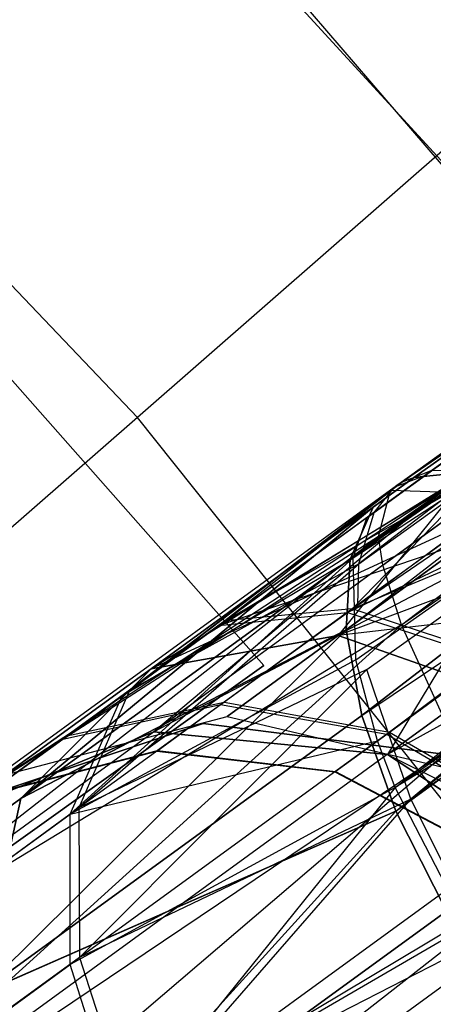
# Model space of a CAD drawing. Extents: x 0.3 to 7.1, y -3.38 to 3.38.
# Tile 530 of 604: x 4.87 to 4.95, y 0.93 to 1.13. Entities that reach past the tile are written whole.
import ezdxf

# ---------------------------------------------------------------- set-up
doc = ezdxf.new("R2010")
doc.units = 0
doc.header["$LTSCALE"] = 2.54
doc.layers.get('0').update_dxf_attribs({"linetype": 'CONTINUOUS'})

# ---------------------------------------------------------------- blocks, each defined once
blk = doc.blocks.new('SINGLES_AVVSTL_STL')
at = {"color": 0}
for p, q in [((4.94845, 1.03245, 20.17442), (5.42153, 1.36903, 19.84305)), ((4.94845, 1.03245, 20.17442), (5.42153, 1.36903, 19.84305)), ((5.42153, 1.36903, 20.84582), (4.94845, 1.03245, 20.51445)), ((5.42153, 1.36903, 20.84582), (4.94845, 1.03245, 20.51445)), ((4.93468, 1.00146, 20.11213), (5.39437, 1.35643, 19.8057)), ((4.93468, 1.00146, 20.11213), (5.39437, 1.35643, 19.8057)), ((4.93546, 1.01588, 20.13144), (5.39437, 1.35643, 19.8057)), ((4.93546, 1.01588, 20.13144), (5.39437, 1.35643, 19.8057)), ((5.39437, 1.35643, 20.88316), (4.93546, 1.01588, 20.55742)), ((5.39437, 1.35643, 20.88316), (4.93546, 1.01588, 20.55742)), ((4.94014, 1.02641, 20.15262), (5.39437, 1.35643, 19.8057)), ((4.94014, 1.02641, 20.53625), (5.39437, 1.35643, 20.88316)), ((4.94014, 1.02641, 20.15262), (5.39437, 1.35643, 19.8057)), ((4.94014, 1.02641, 20.53625), (5.39437, 1.35643, 20.88316)), ((4.94845, 1.03245, 20.17442), (5.39437, 1.35643, 19.8057)), ((4.94845, 1.03245, 20.51445), (5.39437, 1.35643, 20.88316)), ((4.94845, 1.03245, 20.17442), (5.39437, 1.35643, 19.8057)), ((4.94845, 1.03245, 20.51445), (5.39437, 1.35643, 20.88316)), ((5.41228, 1.35529, 54.24738), (4.95086, 1.03299, 54.5569)), ((5.41228, 1.35529, 54.24738), (4.95086, 1.03299, 54.5569)), ((4.94298, 1.02933, 54.53752), (5.38973, 1.35251, 54.22159)), ((4.94298, 1.02933, 54.53752), (5.38973, 1.35251, 54.22159)), ((4.94387, 1.03002, 54.54008), (5.38973, 1.35251, 54.22159)), ((4.94387, 1.03002, 54.54008), (5.38973, 1.35251, 54.22159)), ((5.38973, 1.35251, 54.22159), (4.9448, 1.03065, 54.54262)), ((5.38973, 1.35251, 54.22159), (4.9448, 1.03065, 54.54262)), ((5.38973, 1.35251, 54.22159), (4.95086, 1.03299, 54.5569)), ((5.38973, 1.35251, 54.22159), (4.95086, 1.03299, 54.5569)), ((4.9437, 1.02989, 61.42377), (5.37539, 1.34209, 61.11979)), ((4.9437, 1.02989, 61.42377), (5.37539, 1.34209, 61.11979)), ((4.93605, 1.0161, 54.50723), (5.37466, 1.34156, 54.19742)), ((4.93605, 1.0161, 54.50723), (5.37466, 1.34156, 54.19742)), ((4.93887, 1.02428, 54.52325), (5.37466, 1.34156, 54.19742)), ((4.93887, 1.02428, 54.52325), (5.37466, 1.34156, 54.19742)), ((4.94298, 1.02933, 54.53752), (5.37466, 1.34156, 54.19742)), ((4.94298, 1.02933, 54.53752), (5.37466, 1.34156, 54.19742)), ((4.937, 1.00651, 54.95919), (5.38369, 1.33555, 55.29501)), ((4.937, 1.00651, 54.95919), (5.38369, 1.33555, 55.29501)), ((4.93722, 1.01492, 54.94752), (5.38369, 1.33555, 55.29501)), ((4.93722, 1.01492, 54.94752), (5.38369, 1.33555, 55.29501)), ((5.36046, 1.33125, 61.09548), (4.9437, 1.02989, 61.42377)), ((5.36046, 1.33125, 61.09548), (4.9437, 1.02989, 61.42377)), ((4.93468, 1.00146, 20.11213), (5.38197, 1.32644, 19.77053)), ((4.93468, 1.00146, 20.11213), (5.38197, 1.32644, 19.77053)), ((4.93468, 1.00146, 20.57673), (5.38197, 1.32644, 20.91834)), ((4.93468, 1.00146, 20.57673), (5.38197, 1.32644, 20.91834)), ((4.93546, 1.01588, 20.55742), (5.38197, 1.32644, 20.91834)), ((4.93546, 1.01588, 20.55742), (5.38197, 1.32644, 20.91834)), ((4.93785, 0.98401, 20.09581), (5.38197, 1.32644, 19.77053)), ((4.93785, 0.98401, 20.09581), (5.38197, 1.32644, 19.77053)), ((5.38197, 1.32644, 20.91834), (4.93785, 0.98401, 20.59306)), ((5.38197, 1.32644, 20.91834), (4.93785, 0.98401, 20.59306)), ((4.94479, 0.96453, 20.08342), (5.38197, 1.32644, 19.77053)), ((4.94479, 0.96453, 20.08342), (5.38197, 1.32644, 19.77053)), ((5.36533, 1.3222, 54.17286), (4.93605, 1.0161, 54.50723)), ((5.36533, 1.3222, 54.17286), (4.93605, 1.0161, 54.50723)), ((5.35128, 1.312, 61.07078), (4.94121, 1.02045, 61.3901)), ((5.35128, 1.312, 61.07078), (4.94121, 1.02045, 61.3901)), ((4.94215, 1.01463, 61.37828), (5.35128, 1.312, 61.07078)), ((4.94215, 1.01463, 61.37828), (5.35128, 1.312, 61.07078)), ((5.35128, 1.312, 61.07078), (4.9437, 1.02989, 61.42377)), ((5.35128, 1.312, 61.07078), (4.9437, 1.02989, 61.42377)), ((4.94595, 1.0025, 61.36034), (5.35128, 1.312, 61.07078)), ((4.94595, 1.0025, 61.36034), (5.35128, 1.312, 61.07078)), ((4.937, 1.00651, 54.95919), (5.38228, 1.30922, 55.31614)), ((4.937, 1.00651, 54.95919), (5.38228, 1.30922, 55.31614)), ((4.93886, 0.99338, 54.97326), (5.38228, 1.30922, 55.31614)), ((4.93886, 0.99338, 54.97326), (5.38228, 1.30922, 55.31614)), ((5.38228, 1.30922, 55.31614), (4.94784, 0.96696, 54.99196)), ((5.38228, 1.30922, 55.31614), (4.94784, 0.96696, 54.99196)), ((4.93605, 1.0161, 54.50723), (5.36408, 1.296, 54.15157)), ((4.93605, 1.0161, 54.50723), (5.36408, 1.296, 54.15157)), ((4.93664, 0.99534, 54.48084), (5.36408, 1.296, 54.15157)), ((4.93664, 0.99534, 54.48084), (5.36408, 1.296, 54.15157)), ((4.94104, 0.97885, 54.46711), (5.36408, 1.296, 54.15157)), ((4.94104, 0.97885, 54.46711), (5.36408, 1.296, 54.15157)), ((4.94465, 0.96936, 54.46114), (5.36408, 1.296, 54.15157)), ((4.94465, 0.96936, 54.46114), (5.36408, 1.296, 54.15157)), ((4.93785, 0.98401, 20.59306), (5.38715, 1.28592, 20.94329)), ((4.93785, 0.98401, 20.59306), (5.38715, 1.28592, 20.94329)), ((4.94479, 0.96453, 20.08342), (5.38715, 1.28592, 19.74558)), ((4.94479, 0.96453, 20.08342), (5.38715, 1.28592, 19.74558)), ((4.94479, 0.96453, 20.60545), (5.38715, 1.28592, 20.94329)), ((4.94479, 0.96453, 20.60545), (5.38715, 1.28592, 20.94329)), ((4.94595, 1.0025, 61.36034), (5.35017, 1.2859, 61.04937)), ((4.94595, 1.0025, 61.36034), (5.35017, 1.2859, 61.04937)), ((4.94784, 0.96696, 54.99196), (5.38946, 1.28002, 55.33057)), ((4.94784, 0.96696, 54.99196), (5.38946, 1.28002, 55.33057)), ((4.94465, 0.96936, 54.46114), (5.37138, 1.26688, 54.13703)), ((4.94465, 0.96936, 54.46114), (5.37138, 1.26688, 54.13703)), ((5.38642, 1.23768, 54.13054), (4.94465, 0.96936, 54.46114)), ((5.38642, 1.23768, 54.13054), (4.94465, 0.96936, 54.46114)), ((4.94447, 1.03042, 54.91328), (5.18095, 1.20082, 55.0507)), ((4.94447, 1.03042, 54.91328), (5.18095, 1.20082, 55.0507)), ((4.94527, 1.03104, 54.91094), (5.18095, 1.20082, 55.0507)), ((4.94527, 1.03104, 54.91094), (5.18095, 1.20082, 55.0507)), ((4.94611, 1.03161, 54.90861), (5.18095, 1.20082, 55.0507)), ((4.94611, 1.03161, 54.90861), (5.18095, 1.20082, 55.0507)), ((5.18095, 1.20082, 55.0507), (4.95221, 1.03397, 54.89408)), ((5.18095, 1.20082, 55.0507), (4.95221, 1.03397, 54.89408)), ((5.16804, 1.19144, 55.07672), (4.93722, 1.01492, 54.94752)), ((5.16804, 1.19144, 55.07672), (4.93722, 1.01492, 54.94752)), ((4.94033, 1.02534, 54.92779), (5.16804, 1.19144, 55.07672)), ((4.94033, 1.02534, 54.92779), (5.16804, 1.19144, 55.07672)), ((4.94447, 1.03042, 54.91328), (5.16804, 1.19144, 55.07672)), ((4.94447, 1.03042, 54.91328), (5.16804, 1.19144, 55.07672)), ((4.87717, 1.18087, 61.88777), (4.97559, 1.07346, 61.88777)), ((4.87717, 1.18087, 61.88777), (4.97559, 1.07346, 61.88777)), ((4.89209, 1.04473, 5.1494), (4.79362, 1.14771, 5.1494)), ((4.89209, 1.04473, 5.1494), (4.79362, 1.14771, 5.1494)), ((5.01012, 1.14785, 4.98093), (4.89209, 1.04473, 5.1494)), ((5.01012, 1.14785, 4.98093), (4.89209, 1.04473, 5.1494)), ((5.00833, 1.03318, 61.96777), (4.91466, 1.14215, 61.96777)), ((5.00833, 1.03318, 61.96777), (4.91466, 1.14215, 61.96777)), ((4.91787, 0.99418, 54.63894), (4.83193, 1.09131, 54.63894)), ((4.83193, 1.09131, 54.83894), (4.91787, 0.99418, 54.83894)), ((4.83193, 1.09131, 54.83894), (4.91787, 0.99418, 54.83894)), ((4.91787, 0.99418, 54.63894), (4.83193, 1.09131, 54.63894)), ((4.91787, 0.99417, 20.27364), (4.83193, 1.09131, 20.27364)), ((4.83193, 1.09131, 20.47364), (4.91787, 0.99417, 20.47364)), ((4.83193, 1.09131, 20.47364), (4.91787, 0.99417, 20.47364)), ((4.91787, 0.99417, 20.27364), (4.83193, 1.09131, 20.27364)), ((4.89209, 1.04473, 5.1494), (4.76413, 0.93294, 5.30457)), ((4.89209, 1.04473, 5.1494), (4.76413, 0.93294, 5.30457)), ((4.98092, 0.93333, 5.1494), (4.89209, 1.04473, 5.1494)), ((4.98092, 0.93333, 5.1494), (4.89209, 1.04473, 5.1494)), ((4.95086, 1.03299, 54.5569), (4.88896, 0.98802, 54.56178)), ((4.95086, 1.03299, 54.5569), (4.88896, 0.98802, 54.56178)), ((4.95992, 1.03365, 20.1956), (4.89488, 0.99352, 20.22652)), ((4.95992, 1.03365, 20.1956), (4.89488, 0.99352, 20.22652)), ((4.95992, 1.03365, 20.49327), (4.89488, 0.99352, 20.46236)), ((4.95992, 1.03365, 20.49327), (4.89488, 0.99352, 20.46236)), ((4.95949, 1.03313, 54.57294), (4.90869, 1.00236, 54.58928)), ((4.95949, 1.03313, 54.57294), (4.90869, 1.00236, 54.58928)), ((4.95086, 1.03299, 54.5569), (4.90869, 1.00236, 54.58928)), ((4.95086, 1.03299, 54.5569), (4.90869, 1.00236, 54.58928)), ((4.95221, 1.03397, 54.89408), (4.90994, 1.00326, 54.86239)), ((4.95221, 1.03397, 54.89408), (4.90994, 1.00326, 54.86239)), ((4.90994, 1.00326, 54.86239), (4.96304, 1.03368, 54.87433)), ((4.90994, 1.00326, 54.86239), (4.96304, 1.03368, 54.87433)), ((4.95992, 1.03365, 20.49327), (4.93305, 1.00028, 20.43428)), ((4.95992, 1.03365, 20.49327), (4.93305, 1.00028, 20.43428)), ((4.96304, 1.03368, 54.87433), (4.9359, 1.00572, 54.8365)), ((4.96304, 1.03368, 54.87433), (4.9359, 1.00572, 54.8365)), ((4.9448, 1.03065, 54.54262), (4.95086, 1.03299, 54.5569)), ((4.9448, 1.03065, 54.54262), (4.95086, 1.03299, 54.5569)), ((4.94611, 1.03161, 54.90861), (4.95221, 1.03397, 54.89408)), ((4.94611, 1.03161, 54.90861), (4.95221, 1.03397, 54.89408)), ((4.95992, 1.03365, 20.1956), (4.94845, 1.03245, 20.17442)), ((4.94845, 1.03245, 20.51445), (4.95992, 1.03365, 20.49327)), ((4.95992, 1.03365, 20.1956), (4.94845, 1.03245, 20.17442)), ((4.94845, 1.03245, 20.51445), (4.95992, 1.03365, 20.49327)), ((4.95221, 1.03397, 54.89408), (4.96304, 1.03368, 54.87433)), ((4.95221, 1.03397, 54.89408), (4.96304, 1.03368, 54.87433)), ((4.94611, 1.03161, 54.90861), (4.89047, 0.98912, 54.89016)), ((4.94611, 1.03161, 54.90861), (4.89047, 0.98912, 54.89016)), ((4.94527, 1.03104, 54.91094), (4.89047, 0.98912, 54.89016)), ((4.94527, 1.03104, 54.91094), (4.89047, 0.98912, 54.89016)), ((4.89488, 0.99352, 20.22652), (4.94845, 1.03245, 20.17442)), ((4.89488, 0.99352, 20.22652), (4.94845, 1.03245, 20.17442)), ((4.94845, 1.03245, 20.51445), (4.89488, 0.99352, 20.46236)), ((4.94845, 1.03245, 20.51445), (4.89488, 0.99352, 20.46236)), ((4.94611, 1.03161, 54.90861), (4.90994, 1.00326, 54.86239)), ((4.94611, 1.03161, 54.90861), (4.90994, 1.00326, 54.86239)), ((4.97107, 1.03127, 54.86264), (4.9359, 1.00572, 54.8365)), ((4.97107, 1.03127, 54.86264), (4.9359, 1.00572, 54.8365)), ((4.94447, 1.03042, 54.91328), (4.94527, 1.03104, 54.91094)), ((4.94447, 1.03042, 54.91328), (4.94527, 1.03104, 54.91094)), ((4.94527, 1.03104, 54.91094), (4.94611, 1.03161, 54.90861)), ((4.94527, 1.03104, 54.91094), (4.94611, 1.03161, 54.90861)), ((4.9437, 1.02989, 61.42377), (4.85108, 0.96261, 61.42473)), ((4.9437, 1.02989, 61.42377), (4.85108, 0.96261, 61.42473)), ((4.95377, 1.02957, 61.45933), (4.85108, 0.96261, 61.42473)), ((4.95377, 1.02957, 61.45933), (4.85108, 0.96261, 61.42473)), ((4.9448, 1.03065, 54.54262), (4.88896, 0.98802, 54.56178)), ((4.9448, 1.03065, 54.54262), (4.88896, 0.98802, 54.56178)), ((4.88896, 0.98802, 54.56178), (4.94387, 1.03002, 54.54008)), ((4.88896, 0.98802, 54.56178), (4.94387, 1.03002, 54.54008)), ((4.94298, 1.02933, 54.53752), (4.88896, 0.98802, 54.56178)), ((4.94298, 1.02933, 54.53752), (4.88896, 0.98802, 54.56178)), ((4.89047, 0.98912, 54.89016), (4.94447, 1.03042, 54.91328)), ((4.89047, 0.98912, 54.89016), (4.94447, 1.03042, 54.91328)), ((4.97387, 1.02993, 20.2149), (4.89488, 0.99352, 20.22652)), ((4.97387, 1.02993, 20.2149), (4.89488, 0.99352, 20.22652)), ((4.95377, 1.02957, 61.45933), (4.89541, 0.98065, 61.47119)), ((4.95377, 1.02957, 61.45933), (4.89541, 0.98065, 61.47119)), ((4.93305, 1.00028, 20.25459), (4.97387, 1.02993, 20.2149)), ((4.93305, 1.00028, 20.25459), (4.97387, 1.02993, 20.2149)), ((4.97387, 1.02993, 20.47396), (4.93305, 1.00028, 20.43428)), ((4.97387, 1.02993, 20.47396), (4.93305, 1.00028, 20.43428)), ((4.94033, 1.02534, 54.92779), (4.94447, 1.03042, 54.91328)), ((4.94033, 1.02534, 54.92779), (4.94447, 1.03042, 54.91328)), ((4.94121, 1.02045, 61.3901), (4.9437, 1.02989, 61.42377)), ((4.94121, 1.02045, 61.3901), (4.9437, 1.02989, 61.42377)), ((4.94298, 1.02933, 54.53752), (4.94387, 1.03002, 54.54008)), ((4.94298, 1.02933, 54.53752), (4.94387, 1.03002, 54.54008)), ((4.9437, 1.02989, 61.42377), (4.95377, 1.02957, 61.45933)), ((4.9437, 1.02989, 61.42377), (4.95377, 1.02957, 61.45933)), ((4.94387, 1.03002, 54.54008), (4.9448, 1.03065, 54.54262)), ((4.94387, 1.03002, 54.54008), (4.9448, 1.03065, 54.54262)), ((4.86833, 0.96711, 20.1967), (4.94014, 1.02641, 20.15262)), ((4.86833, 0.96711, 20.1967), (4.94014, 1.02641, 20.15262)), ((4.94014, 1.02641, 20.53625), (4.86833, 0.96711, 20.49216)), ((4.94014, 1.02641, 20.53625), (4.86833, 0.96711, 20.49216)), ((4.94033, 1.02534, 54.92779), (4.89047, 0.98912, 54.89016)), ((4.94033, 1.02534, 54.92779), (4.89047, 0.98912, 54.89016)), ((4.89488, 0.99352, 20.22652), (4.94014, 1.02641, 20.15262)), ((4.89488, 0.99352, 20.22652), (4.94014, 1.02641, 20.15262)), ((4.94014, 1.02641, 20.53625), (4.89488, 0.99352, 20.46236)), ((4.94014, 1.02641, 20.53625), (4.89488, 0.99352, 20.46236)), ((4.959, 1.02687, 61.47117), (4.89541, 0.98065, 61.47119)), ((4.959, 1.02687, 61.47117), (4.89541, 0.98065, 61.47119)), ((4.90869, 1.00236, 54.58928), (4.97898, 1.0261, 54.59938)), ((4.90869, 1.00236, 54.58928), (4.97898, 1.0261, 54.59938)), ((4.93489, 1.00498, 54.61491), (4.97898, 1.0261, 54.59938)), ((4.93489, 1.00498, 54.61491), (4.97898, 1.0261, 54.59938)), ((4.94014, 1.02641, 20.15262), (4.93546, 1.01588, 20.13144)), ((4.93546, 1.01588, 20.55742), (4.94014, 1.02641, 20.53625)), ((4.94014, 1.02641, 20.15262), (4.93546, 1.01588, 20.13144)), ((4.93546, 1.01588, 20.55742), (4.94014, 1.02641, 20.53625)), ((4.9359, 1.00572, 54.8365), (4.98292, 1.02539, 54.84854)), ((4.9359, 1.00572, 54.8365), (4.98292, 1.02539, 54.84854)), ((4.93722, 1.01492, 54.94752), (4.94033, 1.02534, 54.92779)), ((4.93722, 1.01492, 54.94752), (4.94033, 1.02534, 54.92779)), ((4.93887, 1.02428, 54.52325), (4.88896, 0.98802, 54.56178)), ((4.93887, 1.02428, 54.52325), (4.88896, 0.98802, 54.56178)), ((4.93605, 1.0161, 54.50723), (4.93887, 1.02428, 54.52325)), ((4.93605, 1.0161, 54.50723), (4.93887, 1.02428, 54.52325)), ((4.98949, 1.02152, 20.23123), (4.93305, 1.00028, 20.25459)), ((4.98949, 1.02152, 20.23123), (4.93305, 1.00028, 20.25459)), ((4.98949, 1.02152, 20.45764), (4.93305, 1.00028, 20.43428)), ((4.98949, 1.02152, 20.45764), (4.93305, 1.00028, 20.43428)), ((4.94121, 1.02045, 61.3901), (4.82022, 0.92602, 61.37825)), ((4.94121, 1.02045, 61.3901), (4.82022, 0.92602, 61.37825)), ((4.94121, 1.02045, 61.3901), (4.85108, 0.96261, 61.42473)), ((4.94121, 1.02045, 61.3901), (4.85108, 0.96261, 61.42473)), ((4.96932, 1.0195, 61.48909), (4.89541, 0.98065, 61.47119)), ((4.96932, 1.0195, 61.48909), (4.89541, 0.98065, 61.47119)), ((4.94215, 1.01463, 61.37828), (4.94121, 1.02045, 61.3901)), ((4.94215, 1.01463, 61.37828), (4.94121, 1.02045, 61.3901)), ((4.96932, 1.0195, 61.48909), (4.94305, 0.97603, 61.50702)), ((4.96932, 1.0195, 61.48909), (4.94305, 0.97603, 61.50702)), ((4.86833, 0.96711, 20.1967), (4.93546, 1.01588, 20.13144)), ((4.86833, 0.96711, 20.1967), (4.93546, 1.01588, 20.13144)), ((4.93546, 1.01588, 20.55742), (4.86833, 0.96711, 20.49216)), ((4.93546, 1.01588, 20.55742), (4.86833, 0.96711, 20.49216)), ((4.93605, 1.0161, 54.50723), (4.87837, 0.96392, 54.53615)), ((4.93605, 1.0161, 54.50723), (4.87837, 0.96392, 54.53615)), ((4.88011, 0.96518, 54.91605), (4.93722, 1.01492, 54.94752)), ((4.88011, 0.96518, 54.91605), (4.93722, 1.01492, 54.94752)), ((4.88896, 0.98802, 54.56178), (4.93605, 1.0161, 54.50723)), ((4.88896, 0.98802, 54.56178), (4.93605, 1.0161, 54.50723)), ((4.93722, 1.01492, 54.94752), (4.89047, 0.98912, 54.89016)), ((4.93722, 1.01492, 54.94752), (4.89047, 0.98912, 54.89016)), ((4.93546, 1.01588, 20.13144), (4.93468, 1.00146, 20.11213)), ((4.93468, 1.00146, 20.57673), (4.93546, 1.01588, 20.55742)), ((4.93546, 1.01588, 20.13144), (4.93468, 1.00146, 20.11213)), ((4.93468, 1.00146, 20.57673), (4.93546, 1.01588, 20.55742)), ((4.93664, 0.99534, 54.48084), (4.93605, 1.0161, 54.50723)), ((4.93664, 0.99534, 54.48084), (4.93605, 1.0161, 54.50723)), ((4.937, 1.00651, 54.95919), (4.93722, 1.01492, 54.94752)), ((4.937, 1.00651, 54.95919), (4.93722, 1.01492, 54.94752)), ((4.94215, 1.01463, 61.37828), (4.82022, 0.92602, 61.37825)), ((4.94215, 1.01463, 61.37828), (4.82022, 0.92602, 61.37825)), ((4.94595, 1.0025, 61.36034), (4.94215, 1.01463, 61.37828)), ((4.94595, 1.0025, 61.36034), (4.94215, 1.01463, 61.37828)), ((5.00587, 1.0089, 20.24362), (4.93305, 1.00028, 20.25459)), ((5.00587, 1.0089, 20.24362), (4.93305, 1.00028, 20.25459)), ((4.937, 1.00651, 54.95919), (4.88011, 0.96518, 54.91605)), ((4.937, 1.00651, 54.95919), (4.88011, 0.96518, 54.91605)), ((4.90869, 1.00236, 54.58928), (4.93489, 1.00498, 54.61491)), ((4.90869, 1.00236, 54.58928), (4.93489, 1.00498, 54.61491)), ((4.90905, 0.98621, 54.65527), (4.93489, 1.00498, 54.61491)), ((4.90905, 0.98621, 54.65527), (4.93489, 1.00498, 54.61491)), ((4.9359, 1.00572, 54.8365), (4.90974, 0.98671, 54.79662)), ((4.9359, 1.00572, 54.8365), (4.90974, 0.98671, 54.79662)), ((4.9359, 1.00572, 54.8365), (4.90994, 1.00326, 54.86239)), ((4.9359, 1.00572, 54.8365), (4.90994, 1.00326, 54.86239)), ((4.93489, 1.00498, 54.61491), (4.96402, 0.99554, 54.63523)), ((4.93489, 1.00498, 54.61491), (4.96402, 0.99554, 54.63523)), ((4.96485, 0.99614, 54.81598), (4.9359, 1.00572, 54.8365)), ((4.96485, 0.99614, 54.81598), (4.9359, 1.00572, 54.8365)), ((4.98415, 1.00592, 61.50701), (4.94305, 0.97603, 61.50702)), ((4.98415, 1.00592, 61.50701), (4.94305, 0.97603, 61.50702)), ((4.90994, 1.00326, 54.86239), (4.87769, 0.97984, 54.81324)), ((4.90994, 1.00326, 54.86239), (4.87769, 0.97984, 54.81324)), ((4.90994, 1.00326, 54.86239), (4.89047, 0.98912, 54.89016)), ((4.90994, 1.00326, 54.86239), (4.89047, 0.98912, 54.89016)), ((4.94595, 1.0025, 61.36034), (4.80989, 0.87929, 61.34243)), ((4.94595, 1.0025, 61.36034), (4.80989, 0.87929, 61.34243)), ((4.94595, 1.0025, 61.36034), (4.82022, 0.92602, 61.37825)), ((4.94595, 1.0025, 61.36034), (4.82022, 0.92602, 61.37825)), ((4.8595, 0.92708, 20.17199), (4.93468, 1.00146, 20.11213)), ((4.8595, 0.92708, 20.17199), (4.93468, 1.00146, 20.11213)), ((4.93468, 1.00146, 20.57673), (4.8595, 0.92708, 20.51688)), ((4.93468, 1.00146, 20.57673), (4.8595, 0.92708, 20.51688)), ((4.86833, 0.96711, 20.1967), (4.93468, 1.00146, 20.11213)), ((4.86833, 0.96711, 20.1967), (4.93468, 1.00146, 20.11213)), ((4.93468, 1.00146, 20.57673), (4.86833, 0.96711, 20.49216)), ((4.93468, 1.00146, 20.57673), (4.86833, 0.96711, 20.49216)), ((4.87684, 0.97921, 54.63901), (4.90869, 1.00236, 54.58928)), ((4.87684, 0.97921, 54.63901), (4.90869, 1.00236, 54.58928)), ((4.93468, 1.00146, 20.11213), (4.93785, 0.98401, 20.09581)), ((4.93785, 0.98401, 20.59306), (4.93468, 1.00146, 20.57673)), ((4.93468, 1.00146, 20.11213), (4.93785, 0.98401, 20.09581)), ((4.93785, 0.98401, 20.59306), (4.93468, 1.00146, 20.57673)), ((4.98874, 1.00118, 61.51116), (4.94305, 0.97603, 61.50702)), ((4.98874, 1.00118, 61.51116), (4.94305, 0.97603, 61.50702)), ((4.95423, 0.98419, 61.34244), (4.94595, 1.0025, 61.36034)), ((4.95423, 0.98419, 61.34244), (4.94595, 1.0025, 61.36034)), ((4.89488, 0.99352, 20.22652), (4.93305, 1.00028, 20.25459)), ((4.93305, 1.00028, 20.43428), (4.89488, 0.99352, 20.46236)), ((4.89488, 0.99352, 20.22652), (4.93305, 1.00028, 20.25459)), ((4.93305, 1.00028, 20.43428), (4.89488, 0.99352, 20.46236)), ((4.91036, 0.98379, 20.31234), (4.93305, 1.00028, 20.25459)), ((4.91036, 0.98379, 20.31234), (4.93305, 1.00028, 20.25459)), ((4.93305, 1.00028, 20.43428), (4.91036, 0.98379, 20.37653)), ((4.93305, 1.00028, 20.43428), (4.91036, 0.98379, 20.37653)), ((4.9741, 0.98582, 20.27451), (4.93305, 1.00028, 20.25459)), ((4.93305, 1.00028, 20.43428), (4.9741, 0.98582, 20.41436)), ((4.9741, 0.98582, 20.27451), (4.93305, 1.00028, 20.25459)), ((4.93305, 1.00028, 20.43428), (4.9741, 0.98582, 20.41436)), ((4.93664, 0.99534, 54.48084), (4.87837, 0.96392, 54.53615)), ((4.93664, 0.99534, 54.48084), (4.87837, 0.96392, 54.53615)), ((4.94104, 0.97885, 54.46711), (4.93664, 0.99534, 54.48084)), ((4.94104, 0.97885, 54.46711), (4.93664, 0.99534, 54.48084)), ((4.94294, 0.98023, 54.66815), (4.96402, 0.99554, 54.63523)), ((4.94294, 0.98023, 54.66815), (4.96402, 0.99554, 54.63523)), ((4.96485, 0.99614, 54.81598), (4.94351, 0.98064, 54.78345)), ((4.96485, 0.99614, 54.81598), (4.94351, 0.98064, 54.78345)), ((4.84041, 0.93892, 54.83894), (4.91787, 0.99418, 54.83894)), ((4.91787, 0.99418, 54.63894), (4.84041, 0.93892, 54.63894)), ((4.91787, 0.99418, 54.63894), (4.84041, 0.93892, 54.63894)), ((4.84041, 0.93892, 54.83894), (4.91787, 0.99418, 54.83894)), ((4.84041, 0.93892, 20.47364), (4.91787, 0.99417, 20.47364)), ((4.91787, 0.99417, 20.27364), (4.84041, 0.93892, 20.27364)), ((4.91787, 0.99417, 20.27364), (4.84041, 0.93892, 20.27364)), ((4.84041, 0.93892, 20.47364), (4.91787, 0.99417, 20.47364)), ((4.86509, 0.97189, 20.30231), (4.89488, 0.99352, 20.22652)), ((4.86509, 0.97189, 20.30231), (4.89488, 0.99352, 20.22652)), ((4.89488, 0.99352, 20.46236), (4.86509, 0.97189, 20.38656)), ((4.89488, 0.99352, 20.46236), (4.86509, 0.97189, 20.38656)), ((4.86833, 0.96711, 20.1967), (4.89488, 0.99352, 20.22652)), ((4.89488, 0.99352, 20.46236), (4.86833, 0.96711, 20.49216)), ((4.86833, 0.96711, 20.1967), (4.89488, 0.99352, 20.22652)), ((4.89488, 0.99352, 20.46236), (4.86833, 0.96711, 20.49216)), ((4.93886, 0.99338, 54.97326), (4.88011, 0.96518, 54.91605)), ((4.93886, 0.99338, 54.97326), (4.88011, 0.96518, 54.91605)), ((4.93886, 0.99338, 54.97326), (4.88027, 0.9347, 54.93658)), ((4.93886, 0.99338, 54.97326), (4.88027, 0.9347, 54.93658)), ((4.91787, 0.99418, 54.83894), (4.91787, 0.99418, 54.63894)), ((4.91787, 0.99418, 54.83894), (4.91787, 0.99418, 54.63894)), ((4.91787, 0.99417, 20.47364), (4.91787, 0.99417, 20.27364)), ((4.91787, 0.99417, 20.47364), (4.91787, 0.99417, 20.27364)), ((4.94784, 0.96696, 54.99196), (4.93886, 0.99338, 54.97326)), ((4.94784, 0.96696, 54.99196), (4.93886, 0.99338, 54.97326)), ((4.89047, 0.98912, 54.89016), (4.85169, 0.96095, 54.83106)), ((4.89047, 0.98912, 54.89016), (4.85169, 0.96095, 54.83106)), ((4.89047, 0.98912, 54.89016), (4.88011, 0.96518, 54.91605)), ((4.89047, 0.98912, 54.89016), (4.88011, 0.96518, 54.91605)), ((4.85067, 0.9602, 54.62158), (4.88896, 0.98802, 54.56178)), ((4.85067, 0.9602, 54.62158), (4.88896, 0.98802, 54.56178)), ((4.87837, 0.96392, 54.53615), (4.88896, 0.98802, 54.56178)), ((4.87837, 0.96392, 54.53615), (4.88896, 0.98802, 54.56178)), ((4.87684, 0.97921, 54.63901), (4.90905, 0.98621, 54.65527)), ((4.87684, 0.97921, 54.63901), (4.90905, 0.98621, 54.65527)), ((4.87769, 0.97984, 54.81324), (4.90974, 0.98671, 54.79662)), ((4.87769, 0.97984, 54.81324), (4.90974, 0.98671, 54.79662)), ((4.89603, 0.97675, 54.70392), (4.90905, 0.98621, 54.65527)), ((4.89603, 0.97675, 54.70392), (4.90905, 0.98621, 54.65527)), ((4.90974, 0.98671, 54.79662), (4.8962, 0.97687, 54.74775)), ((4.90974, 0.98671, 54.79662), (4.8962, 0.97687, 54.74775)), ((4.90905, 0.98621, 54.65527), (4.94294, 0.98023, 54.66815)), ((4.90905, 0.98621, 54.65527), (4.94294, 0.98023, 54.66815)), ((4.90974, 0.98671, 54.79662), (4.94351, 0.98064, 54.78345)), ((4.90974, 0.98671, 54.79662), (4.94351, 0.98064, 54.78345)), ((4.95423, 0.98419, 61.34244), (4.80989, 0.87929, 61.34243)), ((4.95423, 0.98419, 61.34244), (4.80989, 0.87929, 61.34243)), ((4.8595, 0.92708, 20.17199), (4.93785, 0.98401, 20.09581)), ((4.8595, 0.92708, 20.17199), (4.93785, 0.98401, 20.09581)), ((4.93785, 0.98401, 20.59306), (4.8595, 0.92708, 20.51688)), ((4.93785, 0.98401, 20.59306), (4.8595, 0.92708, 20.51688)), ((4.86509, 0.97189, 20.30231), (4.91036, 0.98379, 20.31234)), ((4.86509, 0.97189, 20.38656), (4.91036, 0.98379, 20.37653)), ((4.86509, 0.97189, 20.30231), (4.91036, 0.98379, 20.31234)), ((4.86509, 0.97189, 20.38656), (4.91036, 0.98379, 20.37653)), ((4.91036, 0.98379, 20.31234), (4.95644, 0.97299, 20.31945)), ((4.91036, 0.98379, 20.37653), (4.91036, 0.98379, 20.31234)), ((4.91036, 0.98379, 20.37653), (4.91036, 0.98379, 20.31234)), ((4.91036, 0.98379, 20.37653), (4.95644, 0.97299, 20.36942)), ((4.91036, 0.98379, 20.31234), (4.95644, 0.97299, 20.31945)), ((4.91036, 0.98379, 20.37653), (4.95644, 0.97299, 20.36942)), ((4.93785, 0.98401, 20.09581), (4.94479, 0.96453, 20.08342)), ((4.94479, 0.96453, 20.60545), (4.93785, 0.98401, 20.59306)), ((4.93785, 0.98401, 20.09581), (4.94479, 0.96453, 20.08342)), ((4.94479, 0.96453, 20.60545), (4.93785, 0.98401, 20.59306)), ((4.85905, 0.9669, 61.72336), (4.90549, 0.98239, 61.72336)), ((4.90549, 0.98239, 61.52336), (4.85905, 0.9669, 61.52336)), ((4.90549, 0.98239, 61.52336), (4.85905, 0.9669, 61.52336)), ((4.85905, 0.9669, 61.72336), (4.90549, 0.98239, 61.72336)), ((4.90549, 0.98239, 61.72336), (4.95405, 0.97619, 61.72336)), ((4.95405, 0.97619, 61.52336), (4.90549, 0.98239, 61.52336)), ((4.90549, 0.98239, 61.72336), (4.90549, 0.98239, 61.52336)), ((4.95405, 0.97619, 61.52336), (4.90549, 0.98239, 61.52336)), ((4.90549, 0.98239, 61.72336), (4.95405, 0.97619, 61.72336)), ((4.90549, 0.98239, 61.72336), (4.90549, 0.98239, 61.52336)), ((4.89541, 0.98065, 61.75081), (4.85108, 0.96261, 61.75081)), ((4.85108, 0.96261, 61.42473), (4.89541, 0.98065, 61.47119)), ((4.85108, 0.96261, 61.42473), (4.89541, 0.98065, 61.47119)), ((4.89541, 0.98065, 61.75081), (4.85108, 0.96261, 61.75081)), ((4.8608, 0.96756, 54.69898), (4.87684, 0.97921, 54.63901)), ((4.8608, 0.96756, 54.69898), (4.87684, 0.97921, 54.63901)), ((4.87769, 0.97984, 54.81324), (4.861, 0.96771, 54.75301)), ((4.87769, 0.97984, 54.81324), (4.861, 0.96771, 54.75301)), ((4.94104, 0.97885, 54.46711), (4.87834, 0.93329, 54.51583)), ((4.94104, 0.97885, 54.46711), (4.87834, 0.93329, 54.51583)), ((4.87837, 0.96392, 54.53615), (4.94104, 0.97885, 54.46711)), ((4.87837, 0.96392, 54.53615), (4.94104, 0.97885, 54.46711)), ((4.94305, 0.97603, 61.75081), (4.89541, 0.98065, 61.75081)), ((4.89541, 0.98065, 61.47119), (4.94305, 0.97603, 61.50702)), ((4.89541, 0.98065, 61.47119), (4.94305, 0.97603, 61.50702)), ((4.89541, 0.98065, 61.47119), (4.89541, 0.98065, 61.75081)), ((4.94305, 0.97603, 61.75081), (4.89541, 0.98065, 61.75081)), ((4.89541, 0.98065, 61.47119), (4.89541, 0.98065, 61.75081)), ((4.93233, 0.97252, 54.70784), (4.94294, 0.98023, 54.66815)), ((4.93233, 0.97252, 54.70784), (4.94294, 0.98023, 54.66815)), ((4.94351, 0.98064, 54.78345), (4.93246, 0.97262, 54.74359)), ((4.94351, 0.98064, 54.78345), (4.93246, 0.97262, 54.74359)), ((4.94465, 0.96936, 54.46114), (4.94104, 0.97885, 54.46711)), ((4.94465, 0.96936, 54.46114), (4.94104, 0.97885, 54.46711)), ((4.94294, 0.98023, 54.66815), (4.97394, 0.96209, 54.67592)), ((4.94294, 0.98023, 54.66815), (4.97394, 0.96209, 54.67592)), ((4.94351, 0.98064, 54.78345), (4.97443, 0.96245, 54.7755)), ((4.94351, 0.98064, 54.78345), (4.97443, 0.96245, 54.7755)), ((4.95733, 0.97832, 61.33827), (4.80989, 0.87929, 61.34243)), ((4.95733, 0.97832, 61.33827), (4.80989, 0.87929, 61.34243)), ((4.95733, 0.97832, 61.33827), (4.81337, 0.85543, 61.33122)), ((4.95733, 0.97832, 61.33827), (4.81337, 0.85543, 61.33122)), ((4.861, 0.96771, 54.75301), (4.8962, 0.97687, 54.74775)), ((4.861, 0.96771, 54.75301), (4.8962, 0.97687, 54.74775)), ((4.8962, 0.97687, 54.74775), (4.89603, 0.97675, 54.70392)), ((4.8962, 0.97687, 54.74775), (4.89603, 0.97675, 54.70392)), ((4.8962, 0.97687, 54.74775), (4.93246, 0.97262, 54.74359)), ((4.8962, 0.97687, 54.74775), (4.93246, 0.97262, 54.74359)), ((4.8608, 0.96756, 54.69898), (4.89603, 0.97675, 54.70392)), ((4.8608, 0.96756, 54.69898), (4.89603, 0.97675, 54.70392)), ((4.89603, 0.97675, 54.70392), (4.93233, 0.97252, 54.70784)), ((4.89603, 0.97675, 54.70392), (4.93233, 0.97252, 54.70784)), ((4.98309, 0.94981, 61.75081), (4.94305, 0.97603, 61.75081)), ((4.94305, 0.97603, 61.50702), (4.96466, 0.96535, 61.51823)), ((4.94305, 0.97603, 61.50702), (4.96466, 0.96535, 61.51823)), ((4.94305, 0.97603, 61.50702), (4.94305, 0.97603, 61.75081)), ((4.94305, 0.97603, 61.75081), (4.96466, 0.96535, 61.51823)), ((4.94305, 0.97603, 61.50702), (4.94305, 0.97603, 61.75081)), ((4.94305, 0.97603, 61.75081), (4.96466, 0.96535, 61.51823)), ((4.94305, 0.97603, 61.75081), (4.98309, 0.94981, 61.52399)), ((4.94305, 0.97603, 61.75081), (4.98309, 0.94981, 61.52399)), ((4.98309, 0.94981, 61.75081), (4.94305, 0.97603, 61.75081)), ((4.93246, 0.97262, 54.74359), (4.93233, 0.97252, 54.70784)), ((4.93246, 0.97262, 54.74359), (4.93233, 0.97252, 54.70784)), ((4.93233, 0.97252, 54.70784), (4.96478, 0.95543, 54.7102)), ((4.93233, 0.97252, 54.70784), (4.96478, 0.95543, 54.7102)), ((4.93246, 0.97262, 54.74359), (4.96489, 0.95551, 54.74108)), ((4.93246, 0.97262, 54.74359), (4.96489, 0.95551, 54.74108)), ((4.94465, 0.96936, 54.46114), (4.87834, 0.93329, 54.51583)), ((4.94465, 0.96936, 54.46114), (4.87834, 0.93329, 54.51583)), ((4.94465, 0.96936, 54.46114), (4.88888, 0.90029, 54.50357)), ((4.94465, 0.96936, 54.46114), (4.88888, 0.90029, 54.50357)), ((4.9592, 0.9411, 54.45034), (4.94465, 0.96936, 54.46114)), ((4.9592, 0.9411, 54.45034), (4.94465, 0.96936, 54.46114)), ((4.83102, 0.94, 20.29165), (4.86833, 0.96711, 20.1967)), ((4.83102, 0.94, 20.29165), (4.86833, 0.96711, 20.1967)), ((4.86833, 0.96711, 20.49216), (4.83102, 0.94, 20.39721)), ((4.86833, 0.96711, 20.49216), (4.83102, 0.94, 20.39721)), ((4.8595, 0.92708, 20.17199), (4.86833, 0.96711, 20.1967)), ((4.86833, 0.96711, 20.49216), (4.8595, 0.92708, 20.51688)), ((4.8595, 0.92708, 20.17199), (4.86833, 0.96711, 20.1967)), ((4.86833, 0.96711, 20.49216), (4.8595, 0.92708, 20.51688)), ((4.94784, 0.96696, 54.99196), (4.88027, 0.9347, 54.93658)), ((4.94784, 0.96696, 54.99196), (4.88027, 0.9347, 54.93658)), ((4.89093, 0.90177, 54.94895), (4.94784, 0.96696, 54.99196)), ((4.89093, 0.90177, 54.94895), (4.94784, 0.96696, 54.99196)), ((4.95664, 0.94952, 54.99902), (4.94784, 0.96696, 54.99196)), ((4.95664, 0.94952, 54.99902), (4.94784, 0.96696, 54.99196)), ((4.88011, 0.96518, 54.91605), (4.83525, 0.93259, 54.84768)), ((4.88011, 0.96518, 54.91605), (4.83525, 0.93259, 54.84768)), ((4.88011, 0.96518, 54.91605), (4.88027, 0.9347, 54.93658)), ((4.88011, 0.96518, 54.91605), (4.88027, 0.9347, 54.93658)), ((4.83406, 0.93173, 54.60533), (4.87837, 0.96392, 54.53615)), ((4.83406, 0.93173, 54.60533), (4.87837, 0.96392, 54.53615)), ((4.8595, 0.92708, 20.17199), (4.94479, 0.96453, 20.08342)), ((4.8595, 0.92708, 20.17199), (4.94479, 0.96453, 20.08342)), ((4.94479, 0.96453, 20.60545), (4.8595, 0.92708, 20.51688)), ((4.94479, 0.96453, 20.60545), (4.8595, 0.92708, 20.51688)), ((4.8704, 0.88262, 20.15803), (4.94479, 0.96453, 20.08342)), ((4.8704, 0.88262, 20.15803), (4.94479, 0.96453, 20.08342)), ((4.94479, 0.96453, 20.60545), (4.8704, 0.88262, 20.53083)), ((4.94479, 0.96453, 20.60545), (4.8704, 0.88262, 20.53083)), ((4.87834, 0.93329, 54.51583), (4.87837, 0.96392, 54.53615)), ((4.87834, 0.93329, 54.51583), (4.87837, 0.96392, 54.53615)), ((4.94479, 0.96453, 20.08342), (4.95509, 0.94415, 20.07569)), ((4.95509, 0.94415, 20.61318), (4.94479, 0.96453, 20.60545)), ((4.94479, 0.96453, 20.08342), (4.95509, 0.94415, 20.07569)), ((4.95509, 0.94415, 20.61318), (4.94479, 0.96453, 20.60545)), ((4.97373, 0.95117, 61.32648), (4.81337, 0.85543, 61.33122)), ((4.97373, 0.95117, 61.32648), (4.81337, 0.85543, 61.33122)), ((4.97373, 0.95117, 61.32648), (4.82246, 0.83311, 61.32545)), ((4.97373, 0.95117, 61.32648), (4.82246, 0.83311, 61.32545)), ((4.95664, 0.94952, 54.99902), (4.89093, 0.90177, 54.94895)), ((4.95664, 0.94952, 54.99902), (4.89093, 0.90177, 54.94895)), ((4.97743, 0.94569, 61.32545), (4.82246, 0.83311, 61.32545)), ((4.97743, 0.94569, 61.32545), (4.82246, 0.83311, 61.32545)), ((4.8704, 0.88262, 20.15803), (4.95509, 0.94415, 20.07569)), ((4.8704, 0.88262, 20.15803), (4.95509, 0.94415, 20.07569)), ((4.95509, 0.94415, 20.61318), (4.8704, 0.88262, 20.53083)), ((4.95509, 0.94415, 20.61318), (4.8704, 0.88262, 20.53083)), ((4.9592, 0.9411, 54.45034), (4.88888, 0.90029, 54.50357)), ((4.9592, 0.9411, 54.45034), (4.88888, 0.90029, 54.50357)), ((4.96317, 0.93866, 55.00151), (4.89093, 0.90177, 54.94895)), ((4.96317, 0.93866, 55.00151), (4.89093, 0.90177, 54.94895)), ((4.88027, 0.9347, 54.93658), (4.83059, 0.8986, 54.86085)), ((4.88027, 0.9347, 54.93658), (4.83059, 0.8986, 54.86085)), ((4.88027, 0.9347, 54.93658), (4.89093, 0.90177, 54.94895)), ((4.88027, 0.9347, 54.93658), (4.89093, 0.90177, 54.94895)), ((4.82927, 0.89764, 54.59245), (4.87834, 0.93329, 54.51583)), ((4.82927, 0.89764, 54.59245), (4.87834, 0.93329, 54.51583)), ((4.88888, 0.90029, 54.50357), (4.87834, 0.93329, 54.51583)), ((4.88888, 0.90029, 54.50357), (4.87834, 0.93329, 54.51583))]:
    blk.add_line(p, q, dxfattribs=at)

msp = doc.modelspace()

# ---------------------------------------------------------------- block references
at = {"color": 0}
msp.add_blockref('SINGLES_AVVSTL_STL', (0, 0), dxfattribs=at)

doc.saveas('drawing.dxf')
